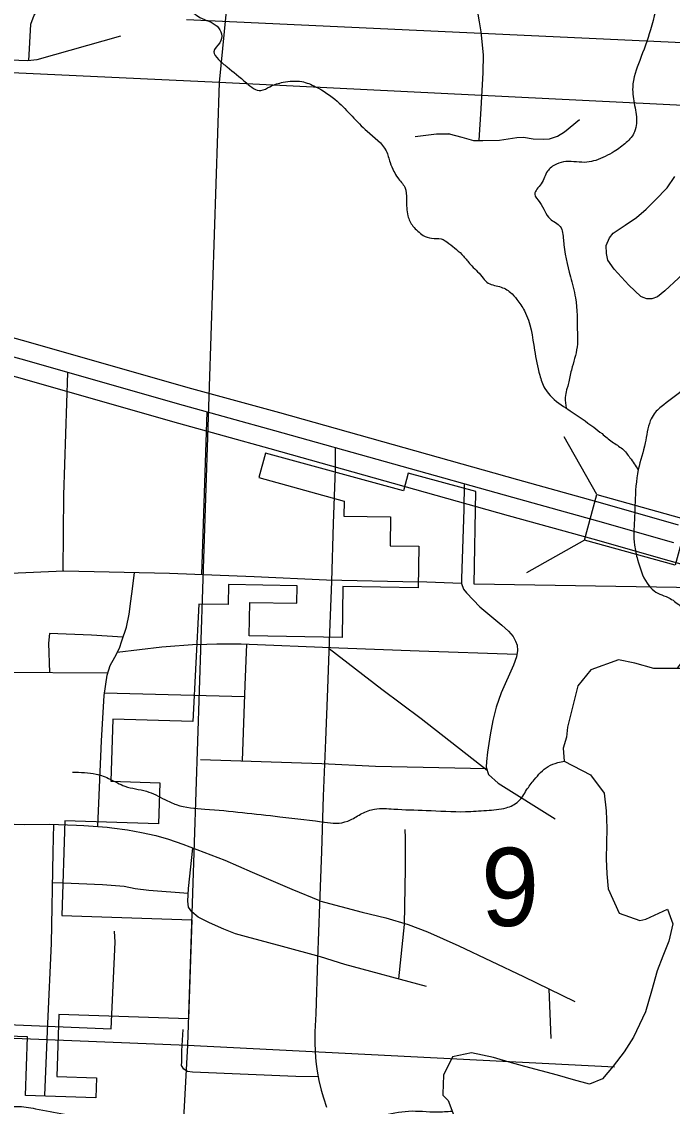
# Model space of a CAD drawing. Extents: x 1219626 to 1426462, y 456797 to 752399.
# Drawn here: x 1349895 to 1353434, y 552478 to 558376 of the extents above; entities that cross this region are included whole.
import ezdxf

# ---------------------------------------------------------------- set-up
doc = ezdxf.new("R2010")
doc.units = 0
for name, color, linetype in [('Bridges', 7, 'Continuous'), ('Cities Incorporated Area', 7, 'Continuous'), ('City Streets', 7, 'Continuous'), ('County Routes Highway Center Lines', 7, 'Continuous'), ('Lakes and Ponds', 7, 'Continuous'), ('Local Roads Paved', 7, 'Continuous'), ('Narrow River Creek and Branch and Slough', 7, 'Continuous'), ('Section Lines', 7, 'Continuous'), ('Section Numbers', 7, 'Continuous'), ('State Route Divided Highway Outline and Fill', 7, 'Continuous'), ('State Routes Highway Center Lines', 7, 'Continuous')]:
    doc.layers.add(name, color=color, linetype=linetype)

msp = doc.modelspace()

# ---------------------------------------------------------------- linework, layer by layer
at = {"layer": 'Bridges'}
for p, q in [((1353023.9, 555804.5), (1352845.4, 556119.5)), ((1352955.6, 555557.8), (1352640.6, 555379.3))]:
    msp.add_line(p, q, dxfattribs=at)
msp.add_lwpolyline([(1353023.9, 555804.5), (1353517.3, 555668), (1353449.1, 555421.2), (1352955.6, 555557.8)], close=True, dxfattribs=at)
at = {"layer": 'Cities Incorporated Area'}
for p, q in [((1350791.9, 558387.4), (1357967.6, 558056.6)), ((1351221.7, 556030.6), (1351185, 555896.8)), ((1351971, 555825.1), (1351221.7, 556030.6)), ((1351185, 555896.8), (1351649.2, 555769.5)), ((1351997.5, 555921.6), (1351971, 555825.1)), ((1352365, 555820.8), (1351997.5, 555921.6)), ((1352356.8, 555316.8), (1352365, 555820.8)), ((1351649.2, 555769.5), (1351647.9, 555688)), ((1351647.9, 555688), (1351901.3, 555683.9)), ((1351901.3, 555683.9), (1351898.7, 555526.1)), ((1351898.7, 555526.1), (1352055.4, 555523.6)), ((1352055.4, 555523.6), (1352051.7, 555297.6)), ((1351020.3, 555315.5), (1351018.5, 555206.4)), ((1351392.8, 555309.4), (1351020.3, 555315.5)), ((1351391.3, 555214.5), (1351392.8, 555309.4)), ((1351641.7, 555304.2), (1351637.2, 555027.6)), ((1352051.7, 555297.6), (1351641.7, 555304.2)), ((1354355.4, 555284.6), (1352356.8, 555316.8)), ((1350857.7, 555209), (1350824.9, 554570.1)), ((1351018.5, 555206.4), (1350857.7, 555209)), ((1351132.1, 555035.8), (1351135.1, 555218.7)), ((1351135.1, 555218.7), (1351391.3, 555214.5)), ((1351637.2, 555027.6), (1351132.1, 555035.8)), ((1350390.6, 554583.9), (1350379.9, 554246)), ((1350824.9, 554570.1), (1350390.6, 554583.9)), ((1350379.9, 554246), (1350646.2, 554237.6)), ((1350646.2, 554237.6), (1350639.1, 554014.2)), ((1350130.2, 554030.4), (1350113.9, 553516.1)), ((1350639.1, 554014.2), (1350130.2, 554030.4)), ((1350113.9, 553516.1), (1350819.9, 553492.5)), ((1350819.9, 553492.5), (1350802.2, 552953.1)), ((1350096.8, 552977.2), (1350086.1, 552640.7)), ((1350802.2, 552953.1), (1350096.8, 552977.2)), ((1349925.9, 552856.7), (1349391.9, 552873.6)), ((1349915.7, 552536.5), (1349925.9, 552856.7)), ((1350086.1, 552640.7), (1350301.3, 552633.9)), ((1350301.3, 552633.9), (1350297.9, 552524.4)), ((1350297.9, 552524.4), (1349915.7, 552536.5))]:
    msp.add_line(p, q, dxfattribs=at)
at = {"layer": 'City Streets'}
for p, q in [((1352847.6, 557778.2), (1352929.1, 557844.1)), ((1352034.4, 557751.3), (1352151.4, 557766)), ((1352151.5, 557766), (1352219, 557766)), ((1352219.2, 557766), (1352289.3, 557748.7)), ((1352289.3, 557748.7), (1352351.6, 557730.5)), ((1352351.9, 557730.5), (1352402.9, 557730.5)), ((1352402.9, 557730.5), (1352493, 557732.2)), ((1352493.1, 557732.2), (1352588.3, 557747)), ((1352588.5, 557747), (1352624.7, 557747.8)), ((1352624.9, 557747.8), (1352677.6, 557740)), ((1352677.7, 557740), (1352730.5, 557737.4)), ((1352730.6, 557737.4), (1352765.1, 557740)), ((1352765.4, 557740.1), (1352809.3, 557753.9)), ((1352809.6, 557754), (1352847.6, 557778.1)), ((1350901, 556254.1), (1350871.9, 555370.4)), ((1349567.3, 554840.6), (1350363.4, 554835.3)), ((1350344.7, 554727.1), (1351106.9, 554705.9))]:
    msp.add_line(p, q, dxfattribs=at)
for points in [[(1349933, 558164), (1349944.3, 558362.9), (1349962.2, 558412.3), (1349994.5, 558453.2), (1350068.7, 558506.1)], [(1350431.7, 558297.3), (1349977.5, 558169.4), (1349928.1, 558163.5), (1349727.8, 558170.3), (1348869.6, 558203.5), (1348788.1, 558204.4)], [(1353542.4, 557050.4), (1353393.3, 556912.4), (1353353.2, 556880), (1353321.7, 556869.8), (1353296.1, 556869.8), (1353274.8, 556876.6), (1353262.9, 556882.5), (1353198.1, 556943.9), (1353118, 557030), (1353083.1, 557079.4), (1353075.4, 557115.2), (1353074.5, 557158.7), (1353092.4, 557200.4), (1353112, 557226), (1353177.7, 557269.5), (1353239, 557312.1), (1353291.9, 557356.4), (1353340.4, 557405.8), (1353406.1, 557473.1), (1353447.8, 557533.7)], [(1350143.2, 556469.4), (1350122.6, 555801), (1350118.3, 555389.2)], [(1347623.4, 555444), (1348782.4, 555396.2), (1349556.3, 555375.8), (1349834.1, 555377.5), (1350123.9, 555389.4), (1350698.3, 555377.5), (1351158.5, 555358.7), (1351552.2, 555341.7), (1352051.6, 555329.8)], [(1350308.8, 553999.6), (1350328, 554465.6), (1350342.5, 554712.7), (1350359.5, 554823.5), (1350376.6, 554875.5), (1350401.3, 554919.8), (1350426, 554969.3), (1350438.8, 555010.2), (1350464.3, 555084.3), (1350478.8, 555154.2), (1350488.2, 555225.8), (1350497.6, 555292.3), (1350508.8, 555381.4)], [(1350445.5, 555029.7), (1350274.3, 555040.8), (1350045.9, 555048.5), (1350039.9, 554996.5), (1350045.2, 554837.4)], [(1350848.1, 554990.1), (1350657, 554974.4), (1350414.2, 554945.8)], [(1350067.6, 554012.5), (1350064, 553860.5), (1350054.6, 553364.5), (1350034.2, 552928.1), (1350018, 552539.5)], [(1350120.2, 553691.6), (1350060.9, 553694.2)], [(1347793.6, 552998), (1347937.7, 552987.8), (1348030.6, 552986.9), (1348147.3, 552987.8), (1348282, 552977.6), (1348644.2, 552963.9), (1348983.4, 552958), (1349685.6, 552929), (1350381, 552899.2), (1350402.3, 553371.3), (1350399.8, 553431)]]:
    msp.add_lwpolyline(points, dxfattribs=at)
for centre, start, end in [((1352151.5, 557765), 90, 97.17725), ((1352219, 557765), 76.13031, 90), ((1352289, 557747.7), 73.7398, 76.13031), ((1352351.9, 557731.5), 253.7398, 270), ((1352402.9, 557731.5), 270, 271.10171), ((1352492.9, 557733.2), 271.10171, 278.7853), ((1352588.5, 557746), 91.36393, 98.7853), ((1352624.7, 557746.8), 81.60707, 91.36393), ((1352677.8, 557741), 261.60707, 267.18444), ((1352730.6, 557738.4), 267.18444, 274.28915), ((1352765.1, 557741), 274.28915, 287.41797), ((1352809, 557754.8), 287.41797, 302.47119), ((1352847, 557779), 302.47119, 308.95591)]:
    msp.add_arc(centre, 1, start, end, dxfattribs=at)
at = {"layer": 'County Routes Highway Center Lines'}
for points in [[(1351600.5, 556059.8), (1351599.5, 555943.6), (1351588.4, 555647.6), (1351579.6, 555332.8), (1351569.9, 555054.8), (1351557.8, 554748.2), (1351547.1, 554468.8), (1351535, 554164.6), (1351524.8, 553863.4), (1351514.6, 553575.2), (1351503, 553279.3), (1351494.2, 552980.9), (1351489.4, 552883.4), (1351488.9, 552821.3), (1351490.4, 552780.1), (1351492.3, 552742.7), (1351495.7, 552706.8), (1351501.5, 552669), (1351510.3, 552619), (1351522.9, 552565.7), (1351536.5, 552523.9), (1351552.9, 552474)], [(1349472.7, 554024.9), (1349908.9, 554011.3), (1350046.2, 554013.3), (1350192.2, 554007.9), (1350232.4, 554005.5), (1350359.1, 553995.8), (1350384.3, 553993.4), (1350470.2, 553981.2), (1350546.3, 553967.2), (1350624.4, 553950.2), (1350692.8, 553931.8), (1350770.4, 553903.1), (1350999.9, 553816.8), (1351148.8, 553750.8), (1351363.8, 553658.6), (1351515.4, 553598.1)]]:
    msp.add_lwpolyline(points, dxfattribs=at)
at = {"layer": 'Lakes and Ponds'}
msp.add_lwpolyline([(1353489.7, 554858.4), (1353333.1, 554858.4), (1353230.7, 554888), (1353141.5, 554906.4), (1352989.9, 554851.1), (1352919.7, 554765.2), (1352864.4, 554540.2), (1352857.4, 554484.9), (1352840.1, 554426), (1352846.4, 554355.7), (1352988.1, 554281.5), (1353063.5, 554180.4), (1353074.9, 554085.3), (1353077.3, 553990), (1353075.2, 553906.8), (1353073.4, 553823.5), (1353076.8, 553742.2), (1353085.3, 553660.9), (1353144.8, 553528.1), (1353257.8, 553488.5), (1353289.5, 553496.4), (1353408.4, 553549.9), (1353436.1, 553470.2), (1353414.4, 553375.5), (1353382, 553295.5), (1353350.9, 553214.9), (1353320.2, 553103.8), (1353287.5, 552992.8), (1353222.1, 552854), (1353172, 552773.7), (1353113, 552697.4), (1353054.4, 552627.2), (1352984.2, 552598.3), (1352897.1, 552622.1), (1352809.7, 552647.9), (1352720.5, 552671.6), (1352631.3, 552695.4), (1352546.2, 552719.1), (1352460.8, 552743), (1352342.1, 552769.3), (1352238.7, 552747), (1352189.8, 552648.4), (1352184.9, 552545.5), (1352184.9, 552539.5), (1352215.2, 552509.3), (1352264.5, 552376.3)], dxfattribs=at)
at = {"layer": 'Local Roads Paved'}
for p, q in [((1352382.9, 558376.4), (1352392.5, 558320.9)), ((1352392.5, 558320.8), (1352404.6, 558196.1)), ((1352404.6, 558196), (1352402.9, 558100.7)), ((1352402.9, 558100.7), (1352391.6, 557902.1)), ((1352391.6, 557902.1), (1352381.2, 557732.2)), ((1352286.2, 555320.9), (1352052.1, 555329.8)), ((1352761.8, 553116.9), (1352772.9, 552846.3))]:
    msp.add_line(p, q, dxfattribs=at)
for points in [[(1352339.6, 558633.8), (1352369.1, 558458.7), (1352382.9, 558376.4)], [(1352301, 555862.8), (1352299, 555723.9), (1352286.2, 555348.1), (1352286.2, 555320.8), (1352298.2, 555291), (1352313.5, 555270.5), (1352386.8, 555194.7), (1352506.1, 555095), (1352541.9, 555061.7), (1352568.3, 555033.6), (1352581.1, 555008), (1352590.5, 554985.9), (1352591.3, 554956.9), (1352585.4, 554922.8), (1352570, 554876.8), (1352503.5, 554726.8), (1352475.4, 554649.2), (1352458.4, 554575.9), (1352442.2, 554499.2), (1352427.7, 554404.6), (1352422.6, 554353.5), (1352421.7, 554322), (1352433.7, 554282.8), (1352486.5, 554235.9), (1352796.8, 554041.4)], [(1350848.1, 554990.1), (1350955.9, 554992.3), (1351088.4, 554992.7), (1351619.8, 554971.4), (1352056.1, 554955.2), (1352587.7, 554936.1)], [(1351118.2, 554991.5), (1351109.3, 554768.6), (1351093.8, 554357)], [(1352426.9, 554304.9), (1352067.2, 554584.5), (1351853.3, 554744.7), (1351566.4, 554965.4)], [(1350867.2, 554364.6), (1351526.9, 554342.4), (1351820, 554327.9), (1352423.9, 554314.7)], [(1351946.3, 553170.8), (1351977.5, 553466.8), (1351981.8, 553769.3), (1351981.8, 553938.9), (1351980.1, 553983.2)], [(1352096.8, 553130.1), (1351652.8, 553250.3), (1351520.7, 553290.3), (1351312.8, 553347.4), (1351116.7, 553400.3), (1351057.1, 553416.5), (1350994, 553442), (1350916.5, 553476.1), (1350855.1, 553506), (1350821, 553536.6), (1350801.4, 553561.4), (1350798.8, 553593.7), (1350801.4, 553663.6), (1350824.9, 553882.6)], [(1350800.4, 553635.5), (1350586.4, 553651.7), (1350511.4, 553661.1), (1350451.8, 553673.8), (1350335, 553682.4), (1350120.2, 553691.6)], [(1351515.4, 553596), (1351745.9, 553534.9), (1351874.6, 553503.4), (1351997.3, 553467.6), (1352102.1, 553426.7), (1352271.7, 553351.7), (1352623.7, 553183.8), (1352903.2, 553048.3)], [(1351506.8, 552639), (1351385.2, 552640.9), (1350823.6, 552663.1), (1350796.3, 552668.2), (1350776.7, 552680.1), (1350763.9, 552699.7), (1350765.6, 552719.3), (1350766.5, 552780.7), (1350773.3, 552896.6)]]:
    msp.add_lwpolyline(points, dxfattribs=at)
for centre, start, end in [((1352383.9, 558376.5), 189.5601, 189.75242), ((1352391.5, 558320.7), 5.55297, 9.75242), ((1352403.6, 558196), 358.95837, 5.55297), ((1352401.9, 558100.7), 356.75089, 358.95837), ((1352390.6, 557902.2), 356.49647, 356.75089)]:
    msp.add_arc(centre, 1, start, end, dxfattribs=at)
at = {"layer": 'Narrow River Creek and Branch and Slough'}
for points in [[(1349023.9, 563542.5), (1349027, 563382.5), (1349061.6, 563309.8), (1349110, 563268.3), (1349199.9, 563195.6), (1349237.9, 563136.8), (1349255.2, 563036.5), (1349248.3, 562894.6), (1349244.8, 562818.5), (1349206.8, 562738.9), (1349199.9, 562666.2), (1349213.7, 562593.6), (1349262.1, 562410.2), (1349303.6, 562264.8), (1349307.1, 562199.1), (1349276, 562095.3), (1349234.5, 562036.5), (1349231, 561963.8), (1349262.1, 561894.6), (1349251.8, 561825.4), (1349217.2, 561752.7), (1349182.6, 561680), (1349234.5, 561499.2), (1349258.7, 561433.4), (1349269, 561381.5), (1349272.5, 561298.5), (1349272.5, 561177.4), (1349272.5, 561101.3), (1349289.8, 561028.6), (1349338.2, 560917.9), (1349383.2, 560841.7), (1349500.8, 560703.3), (1349601, 560589.1), (1349670.2, 560502.6), (1349739.4, 560388.4), (1349753.2, 560326.2), (1349746.3, 560284.6), (1349711.7, 560246.6), (1349708.3, 560205.1), (1349742.8, 560160.1), (1349829.3, 560137.5), (1349863.9, 560127.1), (1349884.6, 560102.9), (1349867.3, 560026.8), (1349850, 559957.6), (1349853.5, 559902.2), (1349874.3, 559833), (1349891.5, 559739.6), (1349901.9, 559694.6), (1349898.5, 559635.8), (1349870.8, 559577), (1349888.1, 559528.5), (1349908.8, 559438.5), (1349915.8, 559383.2), (1349933, 559362.4), (1349936.5, 559345.1), (1350012.6, 559307.1), (1350144, 559265.5), (1350189, 559241.3), (1350233.9, 559192.9), (1350278.9, 559106.4), (1350352.5, 558991.7), (1350421.7, 558894.8), (1350632.7, 558659.5), (1350722.6, 558566.1), (1350767.5, 558493.4), (1350802.1, 558451.9), (1350864.4, 558400), (1350957.7, 558351.6), (1350982, 558310.1), (1350971.6, 558261.6), (1350940.5, 558213.2), (1350964.7, 558171.6), (1351013.1, 558130.1), (1351116.8, 558043.6), (1351196.4, 558002.1), (1351244.8, 558022.9), (1351317.4, 558047.1), (1351417.7, 558050.5), (1351493.8, 558022.9), (1351611.4, 557943.3), (1351773.9, 557780.6), (1351877.7, 557673.4), (1351898.4, 557611.1), (1351919.2, 557562.6), (1351939.9, 557528), (1351978, 557476.1), (1351988.3, 557410.4), (1351995.2, 557320.4), (1352022.9, 557265.1), (1352078.2, 557213.2)], [(1353301.3, 561080.3), (1353315.1, 561035.3), (1353339.3, 560979.9), (1353391.2, 560928), (1353446.5, 560858.8), (1353467.3, 560831.1), (1353491.5, 560755), (1353501.9, 560685.8), (1353533, 560630.5), (1353571, 560585.5), (1353612.5, 560516.3), (1353660.9, 560454), (1353671.3, 560391.7), (1353685.2, 560339.8), (1353702.4, 560242.5), (1353726.7, 560214.9), (1353747.4, 560183.7), (1353761.2, 560090.3), (1353750.9, 559983), (1353743.9, 559792.7), (1353737, 559623.2), (1353726.7, 559574.7), (1353650.6, 559498.6), (1353581.4, 559470.9), (1353533, 559429.4), (1353494.9, 559380.9), (1353470.7, 559287.5), (1353477.7, 559180.2), (1353515.7, 559114.5), (1353560.7, 559031.5), (1353584.9, 558986.5), (1353567.6, 558917.3), (1353550.3, 558886.1), (1353484.6, 558830.8), (1353436.2, 558782.3), (1353405, 558737.3), (1353408.5, 558623.1), (1353408.5, 558574.7), (1353384.3, 558529), (1353315.1, 558331.8), (1353256.3, 558165.7), (1353218.3, 558020.4), (1353228.7, 557920), (1353239, 557823.1), (1353228.7, 557778.1), (1353183.7, 557719.3), (1353118, 557670.9), (1353017.7, 557622.4), (1352969.3, 557612), (1352855.2, 557615.5), (1352803.3, 557601.7), (1352754.9, 557563.6), (1352720.3, 557494.4), (1352685.7, 557439), (1352713.4, 557394), (1352768.7, 557304.1), (1352824, 557262.6), (1352841.3, 557189.9), (1352879.4, 556989.2), (1352907, 556875), (1352917.4, 556682.2), (1352917.4, 556623.4), (1352889.7, 556498.8), (1352872.4, 556426.2), (1352865.5, 556395), (1352858.6, 556374.3), (1352851.7, 556332.7), (1352857, 556274.8)], [(1354680, 557904.1), (1354656.1, 557839.3), (1354621.5, 557777), (1354552.3, 557669.7), (1354476.2, 557538.2), (1354438.2, 557479.4), (1354293, 557320.2), (1354144.2, 557140.3), (1353992.1, 556970.7), (1353912.5, 556873.9), (1353888.3, 556856.6), (1353860.7, 556815), (1353808.8, 556697.4), (1353770.7, 556617.8), (1353694.7, 556524.4), (1353501, 556379), (1353386.9, 556292.5), (1353335, 556244.1), (1353314.2, 556206), (1353286.6, 556085.6), (1353248.7, 555940.4), (1353231.2, 555760.3), (1353227.8, 555666.9), (1353227.8, 555530.5), (1353245.1, 555450.9), (1353297, 555322.9), (1353335, 555281.4), (1353421.5, 555239.9), (1353483.7, 555194.9), (1353532.1, 555160.3), (1353573.6, 555115.3), (1353577.1, 555063.4), (1353570.2, 555018.4), (1353535.6, 554963.1), (1353483.7, 554893.8), (1353460, 554858.4)], [(1352078.2, 557213.2), (1352124.6, 557198.5), (1352176.5, 557195.1), (1352218, 557170.9), (1352297.5, 557101.7), (1352335.5, 557056.7), (1352397.8, 556990.9), (1352425.5, 556959.8), (1352494.6, 556935.6), (1352553.4, 556904.4), (1352588, 556866.4), (1352629.5, 556804.1), (1352684.8, 556589.5), (1352712.5, 556454.6), (1352740.2, 556381.9), (1352830.1, 556292), (1352878.5, 556260.8), (1353006.5, 556170.8), (1353051.4, 556136.2), (1353106.7, 556091.3), (1353162.1, 556053.2), (1353203.6, 556004.8), (1353248.9, 555940.1)], [(1350171.9, 554295.3), (1350299.8, 554284.9), (1350375.9, 554257.3), (1350455.4, 554219.2), (1350573, 554191.5), (1350673.3, 554146.5), (1350735.6, 554118.8), (1350891.2, 554094.6), (1351299.3, 554053.1), (1351558.6, 554022), (1351620.9, 554018.5), (1351683.1, 554035.8), (1351745.4, 554070.4), (1351814.6, 554094.6), (1351918.3, 554094.6), (1352094.7, 554087.7), (1352309.1, 554080.8), (1352423.2, 554087.7), (1352530.4, 554101.5), (1352596.1, 554136.2), (1352641.1, 554198.4), (1352682.6, 554253.8), (1352758.7, 554326.5), (1352810.6, 554347.2), (1352846.4, 554355.7)], [(1348502.5, 552656.5), (1348659.9, 552656.5), (1348813.1, 552639.5), (1348996, 552622.5), (1349183.2, 552596.9), (1349298, 552592.7), (1349366.1, 552562.9), (1349451.2, 552537.3), (1349617.1, 552499), (1349727.7, 552473.5), (1349868.1, 552477.8), (1349970.2, 552465), (1350127.6, 552435.2), (1350212.7, 552422.4), (1350467.9, 552418.2), (1350761.5, 552422.4), (1350952.9, 552413.9), (1351114.6, 552409.6), (1351314.5, 552379.9), (1351488.9, 552375.6), (1351599.5, 552379.9), (1351710.1, 552413.9), (1351850.5, 552430.9), (1351999.4, 552452.2), (1352152.6, 552448), (1352236.3, 552452.2)]]:
    msp.add_spline(points, degree=3, dxfattribs=at)
at = {"layer": 'Section Lines'}
for p, q in [((1351486, 563371.1), (1350969.2, 558045.4)), ((1350969.2, 558045.4), (1345699.4, 558291.2)), ((1350969.2, 558045.4), (1350797.5, 552810.3)), ((1356452.5, 557772.5), (1350969.2, 558045.4)), ((1345459, 553024), (1350797.5, 552810.3)), ((1350797.5, 552810.3), (1350488.2, 547272.2)), ((1350797.5, 552810.3), (1353119.2, 552692.7))]:
    msp.add_line(p, q, dxfattribs=at)
at = {"layer": 'State Route Divided Highway Outline and Fill'}
for points in [[(1341840.2, 558661.3), (1343574.3, 558196.1), (1344470.3, 557944.8), (1345365.8, 557696.4), (1346275.5, 557443.9), (1347163.8, 557192.3), (1348053, 556950.2), (1349192.4, 556629.9), (1349864.2, 556445.2), (1350747.1, 556192.7), (1351245.1, 556055.9), (1352540.1, 555691.7), (1353002.1, 555564.5), (1353414.3, 555446.6), (1353727.7, 555359.9)], [(1353468.4, 555639.1), (1353056.2, 555757), (1352593.7, 555884.4), (1351298.6, 556248.6), (1350801.1, 556385.3), (1349918.2, 556637.8), (1349246, 556822.6), (1348106.3, 557143), (1347217.3, 557385), (1346329.5, 557636.5), (1345419.2, 557889.1), (1344524, 558137.4), (1343627.2, 558389)]]:
    msp.add_lwpolyline(points, dxfattribs=at)
at = {"layer": 'State Routes Highway Center Lines'}
msp.add_lwpolyline([(1353441.4, 555542.8), (1353029.2, 555660.8), (1352566.9, 555788.1), (1351271.8, 556152.3), (1350774.1, 556289), (1349891.2, 556541.5), (1349219.2, 556726.2), (1348079.6, 557046.6), (1347190.5, 557288.7), (1346302.5, 557540.2), (1345392.5, 557792.7), (1344497.2, 558041.1), (1343600.7, 558292.6), (1341869.5, 558756.9)], dxfattribs=at)

# ---------------------------------------------------------------- texts
at = {"layer": 'Section Numbers'}
msp.add_text('9', height=425, rotation=359.99966, dxfattribs=at).set_placement((1352393.4, 553458.9))

doc.saveas('drawing.dxf')
